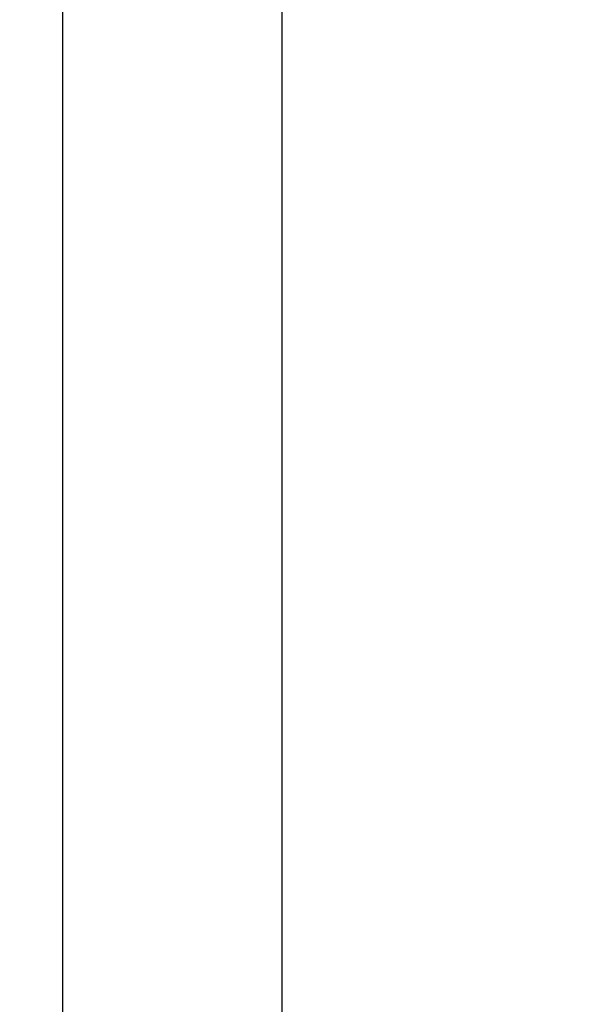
# Model space of a CAD drawing. Header units: inches. Extents: x 170 to 288, y 234 to 248.
# Tile 459 of 480: x 260.118 to 260.1593, y 244.6705 to 244.7412. Entities that reach past the tile are written whole.
import ezdxf

# ---------------------------------------------------------------- set-up
doc = ezdxf.new("R2010")
doc.units = ezdxf.units.IN
doc.header["$LTSCALE"] = 0.25
doc.header["$MEASUREMENT"] = 0
doc.layers.add('ANNOTATIONS', color=1, linetype='Continuous')
doc.layers.add('STANDARD Z GUIDE MOTOR RH', color=7, linetype='Continuous')
doc.styles.add('ARIAL', font='arial.ttf', dxfattribs={"height": 0.09375})
doc.dimstyles.new('STANDARD$0', dxfattribs={"dimtxt": 0.09375, "dimasz": 0.09375, "dimexe": 0.03125, "dimexo": 0.046875, "dimgap": 0.09, "dimtad": 0, "dimtih": 1, "dimtoh": 1, "dimdec": 4, "dimzin": 0, "dimdsep": 46, "dimtxsty": 'ARIAL', "dimcen": 0.09, "dimadec": 0, "dimazin": 0, "dimtfac": 1, "dimtdec": 4, "dimtofl": 0, "dimtmove": 0, "dimatfit": 1, "dimfxl": 1, "dimtolj": 1, "dimtzin": 0, "dimarcsym": 0})

# ---------------------------------------------------------------- blocks, each defined once
blk = doc.blocks.new('*D45')
at = {"layer": 'ANNOTATIONS', "color": 0, "lineweight": -2, "transparency": 16777216}
for p, q in [((260.782945, 245.223831), (261.381215, 245.223831)), ((261.349965, 245.130081), (261.349965, 244.838063)), ((261.349965, 244.269034), (261.349965, 244.561052)), ((259.666279, 244.175284), (261.381215, 244.175284))]:
    blk.add_line(p, q, dxfattribs=at)
at = {"layer": 'ANNOTATIONS', "color": 0, "transparency": 16777216}
for points in [[(261.33434, 245.130081), (261.36559, 245.130081), (261.349965, 245.223831)], [(261.33434, 244.269034), (261.36559, 244.269034), (261.349965, 244.175284)]]:
    blk.add_solid(points, dxfattribs=at)
at = {"layer": 'defpoints', "color": 0, "transparency": 16777216}
for p in [(260.73607, 245.223831), (261.349965, 245.223831), (259.619404, 244.175284)]:
    blk.add_point(p, dxfattribs=at)
at = {"layer": 'ANNOTATIONS', "color": 0, "transparency": 16777216, "insert": (261.349965, 244.699557), "char_height": 0.09375, "attachment_point": 5, "style": 'ARIAL'}
blk.add_mtext('\\A1;HEADROOM', dxfattribs=at)

msp = doc.modelspace()

# ---------------------------------------------------------------- linework, layer by layer
at = {"layer": 'STANDARD Z GUIDE MOTOR RH'}
for p, q in [((260.121098, 244.895951), (260.121098, 244.492539)), ((260.136846, 244.573598), (260.136846, 244.851156))]:
    msp.add_line(p, q, dxfattribs=at)

# ---------------------------------------------------------------- dimensions: what is measured, and where the dimension line sits
at = {"layer": 'ANNOTATIONS'}
dim = msp.add_linear_dim(base=(261.349965, 245.223831), p1=(259.619404, 244.175284), p2=(260.73607, 245.223831), angle=90, text='HEADROOM', dimstyle='STANDARD$0', dxfattribs=at)
dim.commit()
dim.dimension.update_dxf_attribs({"geometry": '*D45', "text_midpoint": (261.349965, 244.699557)})

doc.saveas('drawing.dxf')
